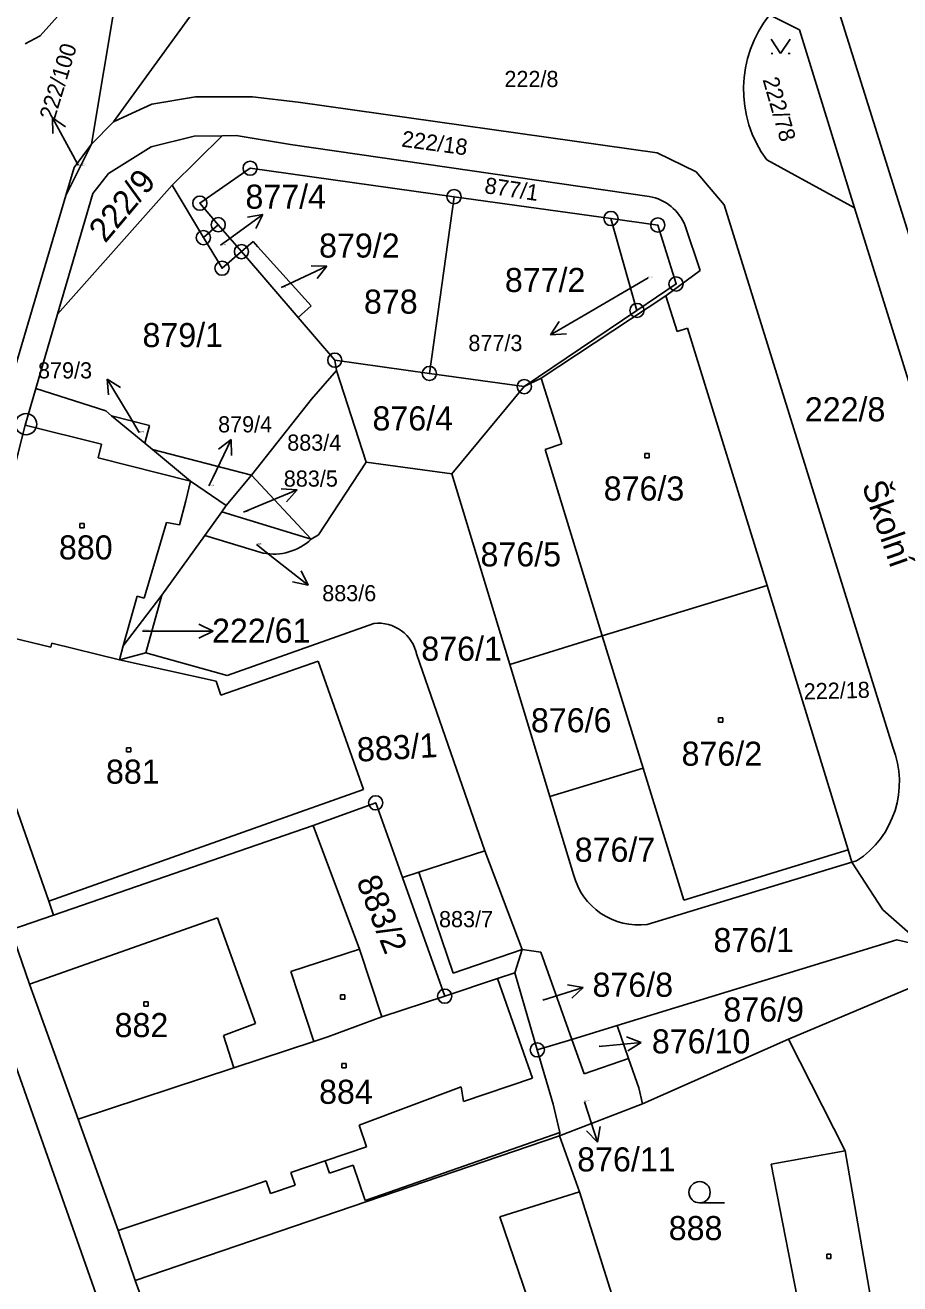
# Model space of a CAD drawing. Extents: x -468021 to -466942, y -1130484 to -1128584.
# Drawn here: x -467459.3 to -467397.6, y -1129144.2 to -1129055.3 of the extents above; entities that cross this region are included whole.
import ezdxf

# ---------------------------------------------------------------- set-up
doc = ezdxf.new("R2010")
doc.units = 0
doc.layers.add('DKM', color=7, linetype='Continuous')

msp = doc.modelspace()

# ---------------------------------------------------------------- linework, layer by layer
at = {"layer": 'DKM'}
for p, q in [((-467451.84, -1129046.87), (-467454.66, -1129063.71)), ((-467455.65, -1129053.11), (-467458.27, -1129056.06)), ((-467402.06, -1129053.72), (-467386.41, -1129103.74)), ((-467447.36, -1129054.22), (-467453.09, -1129062.13)), ((-467404.66, -1129055.63), (-467406.77, -1129054.58)), ((-467400.77, -1129068.2), (-467404.66, -1129055.63)), ((-467458.27, -1129056.06), (-467459.34, -1129056.62)), ((-467406.66, -1129056.295), (-467405.99, -1129057.3)), ((-467405.99, -1129057.3), (-467405.32, -1129056.295)), ((-467406.66, -1129057.3), (-467406.526, -1129057.3)), ((-467405.454, -1129057.3), (-467405.32, -1129057.3)), ((-467452.08, -1129061.66), (-467450.4, -1129060.88)), ((-467450.4, -1129060.88), (-467447.31, -1129060.37)), ((-467447.31, -1129060.37), (-467443.29, -1129060.36)), ((-467443.29, -1129060.36), (-467440.05, -1129060.74)), ((-467440.05, -1129060.74), (-467414.7, -1129064.32)), ((-467455.98, -1129064.48), (-467457.412, -1129061.843)), ((-467457.412, -1129061.843), (-467457.374, -1129062.961)), ((-467457.412, -1129061.843), (-467456.495, -1129062.483)), ((-467453.09, -1129062.13), (-467452.08, -1129061.66)), ((-467453.09, -1129062.13), (-467454.66, -1129063.71)), ((-467450.43, -1129063.9), (-467447.41, -1129063.15)), ((-467448.96, -1129066.59), (-467445.43, -1129063.12)), ((-467445.43, -1129063.12), (-467447.41, -1129063.15)), ((-467445.43, -1129063.12), (-467444.43, -1129063.09)), ((-467444.43, -1129063.09), (-467440.6, -1129063.72)), ((-467455.59, -1129065.19), (-467455.98, -1129064.48)), ((-467454.66, -1129063.71), (-467455.87, -1129065.34)), ((-467454.66, -1129063.71), (-467455.1, -1129064.59)), ((-467453.44, -1129065.78), (-467450.43, -1129063.9)), ((-467440.6, -1129063.72), (-467415.27, -1129067.39)), ((-467414.7, -1129064.32), (-467411.94, -1129065.65)), ((-467455.1, -1129064.59), (-467456.46, -1129067.33)), ((-467455.87, -1129065.34), (-467456.46, -1129067.33)), ((-467443.45, -1129065.4), (-467447, -1129067.87)), ((-467443.45, -1129065.4), (-467429.05, -1129067.41)), ((-467406.96, -1129064.82), (-467400.77, -1129068.2)), ((-467454.56, -1129067.18), (-467453.44, -1129065.78)), ((-467411.94, -1129065.65), (-467409.97, -1129067.98)), ((-467457.05, -1129075.71), (-467448.96, -1129066.59)), ((-467454.56, -1129067.18), (-467457.05, -1129075.71)), ((-467448.96, -1129066.59), (-467446.75, -1129070.3)), ((-467456.46, -1129067.33), (-467461.51, -1129084.37)), ((-467447, -1129067.87), (-467445.7, -1129069.39)), ((-467429.05, -1129067.41), (-467430.79, -1129079.89)), ((-467429.05, -1129067.41), (-467417.97, -1129068.95)), ((-467409.97, -1129067.98), (-467398.07, -1129106.27)), ((-467444.97, -1129070.43), (-467442.542, -1129068.667)), ((-467442.542, -1129068.667), (-467443.645, -1129068.85)), ((-467442.542, -1129068.667), (-467443.057, -1129069.659)), ((-467417.97, -1129068.95), (-467416.13, -1129075.44)), ((-467417.97, -1129068.95), (-467414.66, -1129069.41)), ((-467389.38, -1129104.74), (-467400.77, -1129068.2)), ((-467446.75, -1129070.3), (-467445.7, -1129069.39)), ((-467445.7, -1129069.39), (-467444.06, -1129071.29)), ((-467414.66, -1129069.41), (-467413.37, -1129073.57)), ((-467412.72, -1129069.47), (-467411.68, -1129072.61)), ((-467445.43, -1129072.46), (-467446.75, -1129070.3)), ((-467445.53, -1129070.84), (-467444.97, -1129070.43)), ((-467444.06, -1129071.29), (-467443.23, -1129070.58)), ((-467443.23, -1129070.58), (-467442.9, -1129070.94)), ((-467444.06, -1129071.29), (-467445.43, -1129072.46)), ((-467440.06, -1129075.94), (-467444.06, -1129071.29)), ((-467442.9, -1129070.94), (-467439.13, -1129075.11)), ((-467440.74, -1129073.59), (-467438.027, -1129072.309)), ((-467438.027, -1129072.309), (-467439.144, -1129072.284)), ((-467438.027, -1129072.309), (-467438.717, -1129073.188)), ((-467415.35, -1129073.13), (-467419.64, -1129075.65)), ((-467411.68, -1129072.61), (-467414.1, -1129074.4)), ((-467441.25, -1129073.83), (-467440.74, -1129073.59)), ((-467413.37, -1129073.57), (-467416.13, -1129075.44)), ((-467439.13, -1129075.11), (-467440.06, -1129075.94)), ((-467414.1, -1129074.4), (-467422.9, -1129080.23)), ((-467413.3, -1129076.93), (-467414.1, -1129074.4)), ((-467458.59, -1129080.96), (-467457.05, -1129075.71)), ((-467437.47, -1129078.95), (-467440.06, -1129075.94)), ((-467416.13, -1129075.44), (-467424.09, -1129080.82)), ((-467419.64, -1129075.65), (-467422.226, -1129077.169)), ((-467422.226, -1129077.169), (-467421.617, -1129076.231)), ((-467412.57, -1129076.7), (-467413.3, -1129076.93)), ((-467406.94, -1129094.86), (-467412.57, -1129076.7)), ((-467422.226, -1129077.169), (-467421.111, -1129077.093)), ((-467437.47, -1129078.95), (-467437.35, -1129079.67)), ((-467430.79, -1129079.89), (-467437.47, -1129078.95)), ((-467452, -1129082.86), (-467453.534, -1129080.282)), ((-467453.534, -1129080.282), (-467453.452, -1129081.397)), ((-467453.534, -1129080.282), (-467452.593, -1129080.885)), ((-467437.35, -1129079.67), (-467439.11, -1129081.7)), ((-467437.35, -1129079.67), (-467435.26, -1129086.15)), ((-467424.09, -1129080.82), (-467430.79, -1129079.89)), ((-467424.09, -1129080.82), (-467422.9, -1129080.23)), ((-467422.9, -1129080.23), (-467421.44, -1129084.86)), ((-467459.33, -1129083.54), (-467458.59, -1129080.96)), ((-467458.59, -1129080.96), (-467453.64, -1129082.53)), ((-467429.21, -1129086.97), (-467424.09, -1129080.82)), ((-467439.11, -1129081.7), (-467443.35, -1129087.06)), ((-467453.64, -1129082.53), (-467453.23, -1129082.87)), ((-467450.88, -1129084.82), (-467453.23, -1129082.87)), ((-467453.23, -1129082.87), (-467450.55, -1129083.56)), ((-467451.28, -1129084.06), (-467452, -1129082.86)), ((-467462.98, -1129097.88), (-467459.33, -1129083.54)), ((-467459.33, -1129083.54), (-467453.94, -1129084.89)), ((-467450.55, -1129083.56), (-467450.88, -1129084.82)), ((-467453.94, -1129084.89), (-467454.19, -1129085.85)), ((-467450.35, -1129085.26), (-467450.88, -1129084.82)), ((-467446.09, -1129087.26), (-467444.791, -1129084.555)), ((-467444.791, -1129084.555), (-467445.675, -1129085.24)), ((-467444.791, -1129084.555), (-467444.773, -1129085.673)), ((-467421.44, -1129084.86), (-467422.62, -1129085.25)), ((-467454.19, -1129085.85), (-467447.66, -1129087.5)), ((-467447.66, -1129087.5), (-467450.35, -1129085.26)), ((-467450.35, -1129085.26), (-467443.35, -1129087.06)), ((-467422.62, -1129085.25), (-467418.58, -1129098.42)), ((-467415.58, -1129085.55), (-467415.28, -1129085.55)), ((-467415.58, -1129085.85), (-467415.58, -1129085.55)), ((-467415.28, -1129085.85), (-467415.58, -1129085.85)), ((-467415.28, -1129085.55), (-467415.28, -1129085.85)), ((-467435.26, -1129086.15), (-467438.63, -1129091.27)), ((-467435.26, -1129086.15), (-467429.21, -1129086.97)), ((-467448, -1129088.88), (-467447.66, -1129087.5)), ((-467445.13, -1129089.22), (-467447.66, -1129087.5)), ((-467446.36, -1129087.83), (-467446.09, -1129087.26)), ((-467443.35, -1129087.06), (-467445.13, -1129089.22)), ((-467443.35, -1129087.06), (-467439.14, -1129091.59)), ((-467425.11, -1129100.44), (-467429.21, -1129086.97)), ((-467442.91, -1129089.25), (-467440.136, -1129088.105)), ((-467440.136, -1129088.105), (-467441.252, -1129088.024)), ((-467440.136, -1129088.105), (-467440.87, -1129088.949)), ((-467448.43, -1129090.58), (-467448, -1129088.88)), ((-467445.45, -1129089.66), (-467445.13, -1129089.22)), ((-467443.92, -1129089.67), (-467442.91, -1129089.25)), ((-467446.65, -1129091.32), (-467445.45, -1129089.66)), ((-467439.14, -1129091.59), (-467445.45, -1129089.66)), ((-467455.47, -1129090.49), (-467455.17, -1129090.49)), ((-467455.47, -1129090.79), (-467455.47, -1129090.49)), ((-467455.17, -1129090.79), (-467455.47, -1129090.79)), ((-467455.17, -1129090.49), (-467455.17, -1129090.79)), ((-467449.36, -1129090.4), (-467450.92, -1129095.76)), ((-467448.43, -1129090.58), (-467449.36, -1129090.4)), ((-467449.68, -1129095.53), (-467446.65, -1129091.32)), ((-467442.52, -1129092.57), (-467446.65, -1129091.32)), ((-467443, -1129091.97), (-467441.72, -1129092.98)), ((-467438.63, -1129091.27), (-467439.14, -1129091.59)), ((-467441.72, -1129092.98), (-467439.361, -1129094.833)), ((-467439.361, -1129094.833), (-467439.838, -1129093.822)), ((-467439.361, -1129094.833), (-467440.456, -1129094.608)), ((-467452.42, -1129099.11), (-467449.68, -1129095.53)), ((-467451.43, -1129095.61), (-467452.42, -1129099.11)), ((-467450.92, -1129095.76), (-467451.43, -1129095.61)), ((-467450.81, -1129099.62), (-467449.68, -1129095.53)), ((-467418.58, -1129098.42), (-467406.94, -1129094.86)), ((-467401.22, -1129113.52), (-467406.94, -1129094.86)), ((-467451.04, -1129098.08), (-467449.07, -1129098.08)), ((-467449.07, -1129098.08), (-467446.07, -1129098.08)), ((-467446.07, -1129098.08), (-467447.07, -1129097.58)), ((-467446.07, -1129098.08), (-467447.07, -1129098.58)), ((-467445.08, -1129101.2), (-467434.72, -1129097.53)), ((-467461.03, -1129098.36), (-467457.53, -1129099.22)), ((-467457.53, -1129099.22), (-467457.46, -1129098.93)), ((-467457.46, -1129098.93), (-467452.67, -1129100.1)), ((-467452.67, -1129100.1), (-467452.42, -1129099.11)), ((-467425.11, -1129100.44), (-467418.58, -1129098.42)), ((-467418.58, -1129098.42), (-467415.7, -1129107.75)), ((-467450.81, -1129099.62), (-467452.67, -1129100.1)), ((-467452.67, -1129100.1), (-467445.85, -1129101.61)), ((-467450.81, -1129099.62), (-467445.08, -1129101.2)), ((-467431.68, -1129099.75), (-467426.88, -1129113.58)), ((-467445.51, -1129102.59), (-467438.64, -1129100.2)), ((-467438.64, -1129100.2), (-467437.24, -1129104.19)), ((-467422.28, -1129109.75), (-467425.11, -1129100.44)), ((-467445.85, -1129101.61), (-467445.51, -1129102.59)), ((-467462.13, -1129104.4), (-467457.67, -1129117.15)), ((-467437.24, -1129104.19), (-467435.44, -1129109.25)), ((-467410.37, -1129104.2), (-467410.07, -1129104.2)), ((-467410.37, -1129104.5), (-467410.37, -1129104.2)), ((-467410.07, -1129104.5), (-467410.37, -1129104.5)), ((-467410.07, -1129104.2), (-467410.07, -1129104.5)), ((-467452.18, -1129106.31), (-467451.88, -1129106.31)), ((-467452.18, -1129106.61), (-467452.18, -1129106.31)), ((-467451.88, -1129106.31), (-467451.88, -1129106.61)), ((-467451.88, -1129106.61), (-467452.18, -1129106.61)), ((-467415.7, -1129107.75), (-467422.28, -1129109.75)), ((-467415.7, -1129107.75), (-467412.83, -1129117.08)), ((-467435.44, -1129109.25), (-467442.49, -1129111.75)), ((-467420.61, -1129115.26), (-467422.28, -1129109.75)), ((-467434.58, -1129110.2), (-467439, -1129111.8)), ((-467432.7, -1129115.47), (-467434.58, -1129110.2)), ((-467457.67, -1129117.15), (-467442.49, -1129111.75)), ((-467439, -1129111.8), (-467457.33, -1129118.12)), ((-467439, -1129111.8), (-467435.73, -1129120.52)), ((-467431.53, -1129115.09), (-467426.88, -1129113.58)), ((-467426.88, -1129113.58), (-467424.25, -1129120.55)), ((-467412.83, -1129117.08), (-467401.22, -1129113.52)), ((-467401.22, -1129113.52), (-467400.95, -1129114.4)), ((-467400.62, -1129114.3), (-467400.95, -1129114.4)), ((-467432.7, -1129115.47), (-467431.53, -1129115.09)), ((-467431.53, -1129115.09), (-467429.11, -1129122.23)), ((-467400.95, -1129114.4), (-467415.4, -1129118.78)), ((-467398.78, -1129117.76), (-467400.95, -1129114.4)), ((-467429.71, -1129123.85), (-467432.7, -1129115.47)), ((-467457.33, -1129118.12), (-467457.67, -1129117.15)), ((-467395.86, -1129120.33), (-467398.78, -1129117.76)), ((-467457.33, -1129118.12), (-467460.35, -1129119.17)), ((-467459.04, -1129123), (-467445.76, -1129118.33)), ((-467445.76, -1129118.33), (-467443.08, -1129125.77)), ((-467463.31, -1129119.42), (-467452.67, -1129149.61)), ((-467459.04, -1129123), (-467460.35, -1129119.17)), ((-467440.57, -1129122.1), (-467435.73, -1129120.52)), ((-467435.73, -1129120.52), (-467434.15, -1129125.3)), ((-467417.54, -1129125.92), (-467397.79, -1129119.87)), ((-467397.79, -1129119.87), (-467395.86, -1129120.33)), ((-467429.11, -1129122.23), (-467424.25, -1129120.55)), ((-467424.25, -1129120.55), (-467424.76, -1129122.19)), ((-467424.25, -1129120.55), (-467422.93, -1129120.74)), ((-467420.73, -1129126.9), (-467422.93, -1129120.74)), ((-467438.96, -1129127.04), (-467440.57, -1129122.1)), ((-467424.76, -1129122.19), (-467425.97, -1129122.59)), ((-467423.17, -1129127.64), (-467424.76, -1129122.19)), ((-467455.6, -1129132.53), (-467459.04, -1129123)), ((-467425.97, -1129122.59), (-467429.71, -1129123.85)), ((-467425.97, -1129122.59), (-467423.52, -1129129.64)), ((-467419.926, -1129123.225), (-467421.03, -1129123.046)), ((-467405.42, -1129126.88), (-467394.74, -1129122.38)), ((-467437.07, -1129123.76), (-467436.77, -1129123.76)), ((-467437.07, -1129124.06), (-467437.07, -1129123.76)), ((-467436.77, -1129124.06), (-467437.07, -1129124.06)), ((-467436.77, -1129123.76), (-467436.77, -1129124.06)), ((-467434.15, -1129125.3), (-467429.71, -1129123.85)), ((-467422.79, -1129124.12), (-467419.926, -1129123.225)), ((-467419.926, -1129123.225), (-467420.731, -1129124)), ((-467450.96, -1129124.26), (-467450.66, -1129124.26)), ((-467450.96, -1129124.56), (-467450.96, -1129124.26)), ((-467450.66, -1129124.56), (-467450.96, -1129124.56)), ((-467450.66, -1129124.26), (-467450.66, -1129124.56)), ((-467443.08, -1129125.77), (-467445.34, -1129126.62)), ((-467434.15, -1129125.3), (-467437.95, -1129126.71)), ((-467445.34, -1129126.62), (-467444.59, -1129128.9)), ((-467437.95, -1129126.71), (-467438.96, -1129127.04)), ((-467417.54, -1129125.92), (-467420.73, -1129126.9)), ((-467416.73, -1129128.25), (-467417.54, -1129125.92)), ((-467415.824, -1129127.111), (-467416.869, -1129126.713)), ((-467438.96, -1129127.04), (-467444.59, -1129128.9)), ((-467420.73, -1129126.9), (-467423.17, -1129127.64)), ((-467422.05, -1129131.47), (-467423.17, -1129127.64)), ((-467419.86, -1129129.34), (-467420.73, -1129126.9)), ((-467418.81, -1129127.41), (-467415.824, -1129127.111)), ((-467415.824, -1129127.111), (-467416.77, -1129127.708)), ((-467415.74, -1129131.46), (-467405.42, -1129126.88)), ((-467405.42, -1129126.88), (-467401.44, -1129134.76)), ((-467419.86, -1129129.34), (-467416.73, -1129128.25)), ((-467416.73, -1129128.25), (-467416.01, -1129130.31)), ((-467444.59, -1129128.9), (-467455.6, -1129132.53)), ((-467436.97, -1129128.61), (-467436.67, -1129128.61)), ((-467436.97, -1129128.91), (-467436.97, -1129128.61)), ((-467436.67, -1129128.91), (-467436.97, -1129128.91)), ((-467436.67, -1129128.61), (-467436.67, -1129128.91)), ((-467435.76, -1129132.96), (-467428.55, -1129130.26)), ((-467428.55, -1129130.26), (-467428.38, -1129131.28)), ((-467428.38, -1129131.28), (-467423.52, -1129129.64)), ((-467416.01, -1129130.31), (-467415.74, -1129131.46)), ((-467422.05, -1129131.47), (-467421.58, -1129133.48)), ((-467415.74, -1129131.46), (-467421.6, -1129133.7)), ((-467419.83, -1129131.3), (-467418.911, -1129134.156)), ((-467455.6, -1129132.53), (-467452.76, -1129140.39)), ((-467435.22, -1129134.49), (-467435.76, -1129132.96)), ((-467434.09, -1129137.86), (-467421.58, -1129133.48)), ((-467421.6, -1129133.7), (-467430.1, -1129136.6)), ((-467421.58, -1129133.48), (-467421.6, -1129133.7)), ((-467420.19, -1129137.65), (-467421.6, -1129133.7)), ((-467418.911, -1129134.156), (-467419.694, -1129133.357)), ((-467418.911, -1129134.156), (-467418.741, -1129133.051)), ((-467438.14, -1129135.47), (-467435.22, -1129134.49)), ((-467440.57, -1129136.29), (-467438.14, -1129135.47)), ((-467438.14, -1129135.47), (-467437.85, -1129136.34)), ((-467401.44, -1129134.76), (-467406.66, -1129135.7)), ((-467401.44, -1129134.76), (-467399.55, -1129145.62)), ((-467440.26, -1129137.2), (-467440.57, -1129136.29)), ((-467437.85, -1129136.34), (-467436.18, -1129135.77)), ((-467436.18, -1129135.77), (-467435.33, -1129138.28)), ((-467406.66, -1129135.7), (-467404.37, -1129147.38)), ((-467452.76, -1129140.39), (-467443.86, -1129137.42)), ((-467430.1, -1129136.6), (-467451.56, -1129143.93)), ((-467443.86, -1129137.42), (-467442.31, -1129136.88)), ((-467442.31, -1129136.88), (-467442.01, -1129137.79)), ((-467442.01, -1129137.79), (-467440.26, -1129137.2)), ((-467435.33, -1129138.28), (-467434.09, -1129137.86)), ((-467420.19, -1129137.65), (-467425.82, -1129139.42)), ((-467415.89, -1129151.29), (-467420.19, -1129137.65)), ((-467411.71, -1129138.44), (-467409.96, -1129138.44)), ((-467425.82, -1129139.42), (-467422.74, -1129148.38)), ((-467452.76, -1129140.39), (-467451.56, -1129143.93)), ((-467402.73, -1129142.07), (-467402.43, -1129142.07)), ((-467402.73, -1129142.37), (-467402.73, -1129142.07)), ((-467402.43, -1129142.37), (-467402.73, -1129142.37)), ((-467402.43, -1129142.07), (-467402.43, -1129142.37)), ((-467451.56, -1129143.93), (-467450.11, -1129147.93))]:
    msp.add_line(p, q, dxfattribs=at)
for centre, radius in [((-467443.45, -1129065.4), 0.5), ((-467443.45, -1129065.4), 0.01), ((-467429.05, -1129067.41), 0.5), ((-467447, -1129067.87), 0.5), ((-467447, -1129067.87), 0.01), ((-467429.05, -1129067.41), 0.01), ((-467445.7, -1129069.39), 0.5), ((-467417.97, -1129068.95), 0.5), ((-467417.97, -1129068.95), 0.01), ((-467414.66, -1129069.41), 0.5), ((-467446.75, -1129070.3), 0.5), ((-467445.7, -1129069.39), 0.01), ((-467414.66, -1129069.41), 0.01), ((-467446.75, -1129070.3), 0.01), ((-467444.06, -1129071.29), 0.5), ((-467444.06, -1129071.29), 0.01), ((-467445.43, -1129072.46), 0.5), ((-467445.43, -1129072.46), 0.01), ((-467413.37, -1129073.57), 0.5), ((-467413.37, -1129073.57), 0.01), ((-467416.13, -1129075.44), 0.5), ((-467416.13, -1129075.44), 0.01), ((-467437.47, -1129078.95), 0.5), ((-467437.47, -1129078.95), 0.01), ((-467430.79, -1129079.89), 0.5), ((-467430.79, -1129079.89), 0.01), ((-467424.09, -1129080.82), 0.5), ((-467424.09, -1129080.82), 0.01), ((-467459.27, -1129083.47), 0.75), ((-467459.27, -1129083.47), 0.01), ((-467434.58, -1129110.2), 0.5), ((-467434.58, -1129110.2), 0.01), ((-467429.71, -1129123.85), 0.5), ((-467429.71, -1129123.85), 0.01), ((-467423.17, -1129127.64), 0.5), ((-467423.17, -1129127.64), 0.01), ((-467411.71, -1129137.69), 0.75)]:
    msp.add_circle(centre, radius, dxfattribs=at)
for centre, radius, start, end in [((-467400.222, -1129059.823), 8.389, 141.31526, 216.55877), ((-467415.883, -1129070.744), 3.41, 21.94651, 79.64619), ((-467441.774, -1129088.822), 3.821, 258.74877, 313.58929), ((-467434.408, -1129100.294), 2.781, 11.27077, 96.45067), ((-467404.24, -1129108.731), 6.642, 303.0213, 21.74325), ((-467416.019, -1129114.081), 4.74, 194.40277, 277.50943)]:
    msp.add_arc(centre, radius, start, end, dxfattribs=at)

# ---------------------------------------------------------------- texts
for s, height, rotation, p in [('222/100', 1.14, 73.15137, (-467457.265, -1129062.08)), ('222/78', 1.14, 286.03233, (-467407.27, -1129059.14)), ('222/18', 1.14, 352.25964, (-467432.8, -1129063.87)), ('222/9', 1.7, 49.94694, (-467453.68, -1129070.74)), ('877/1', 1.14, 351.38763, (-467426.95, -1129067.15)), ('Školní', 1.7, 289.3608, (-467400.27, -1129087.78)), ('222/18', 1.14, 1.58103, (-467404.34, -1129102.91)), ('883/1', 1.7, 3.39363, (-467435.86, -1129107.3)), ('883/2', 1.7, 291.50145, (-467435.97, -1129115.71))]:
    msp.add_text(s, height=height, rotation=rotation, dxfattribs=at).set_placement(p)
for s, height, p in [('222/8', 1.14, (-467425.49, -1129059.67)), ('222/100', 0.1, (-467455.59, -1129065.19)), ('877/4', 1.7, (-467443.78, -1129068.26)), ('877/4', 0.1, (-467445.53, -1129070.84)), ('879/2', 1.7, (-467438.58, -1129071.71)), ('877/2', 1.7, (-467425.46, -1129074.14)), ('877/3', 0.1, (-467415.35, -1129073.13)), ('879/2', 0.1, (-467441.25, -1129073.83)), ('878', 1.7, (-467435.41, -1129075.67)), ('879/1', 1.7, (-467451.05, -1129078.03)), ('877/3', 1.14, (-467428.035, -1129078.31)), ('879/3', 1.14, (-467458.427, -1129080.24)), ('876/4', 1.7, (-467434.81, -1129083.91)), ('222/8', 1.7, (-467404.28, -1129083.27)), ('879/4', 1.14, (-467445.71, -1129084.05)), ('879/3', 0.1, (-467451.28, -1129084.06)), ('883/4', 1.14, (-467440.83, -1129085.34)), ('883/5', 1.14, (-467441.07, -1129087.88)), ('876/3', 1.7, (-467418.48, -1129088.86)), ('879/4', 0.1, (-467446.36, -1129087.83)), ('883/5', 0.1, (-467443.92, -1129089.67)), ('880', 1.7, (-467456.95, -1129093.02)), ('883/6', 0.1, (-467443, -1129091.97)), ('876/5', 1.7, (-467427.18, -1129093.51)), ('883/6', 1.14, (-467438.36, -1129095.97)), ('222/61', 1.7, (-467446.14, -1129098.9)), ('222/61', 0.1, (-467451.04, -1129098.08)), ('876/1', 1.7, (-467431.36, -1129100.17)), ('876/6', 1.7, (-467423.62, -1129105.22)), ('876/2', 1.7, (-467412.98, -1129107.58)), ('881', 1.7, (-467453.63, -1129108.85)), ('876/7', 1.7, (-467420.53, -1129114.36)), ('883/7', 1.14, (-467430.11, -1129118.98)), ('876/1', 1.7, (-467410.73, -1129120.74)), ('876/8', 1.7, (-467419.27, -1129123.89)), ('876/8', 0.1, (-467422.79, -1129124.12)), ('876/9', 1.7, (-467410.03, -1129125.64)), ('882', 1.7, (-467453.02, -1129126.74)), ('876/10', 1.7, (-467415.08, -1129127.89)), ('876/10', 0.1, (-467418.81, -1129127.41)), ('884', 1.7, (-467438.58, -1129131.45)), ('876/11', 0.1, (-467419.83, -1129131.3)), ('876/11', 1.7, (-467420.353, -1129136.22)), ('888', 1.7, (-467413.89, -1129141.07))]:
    msp.add_text(s, height=height, dxfattribs=at).set_placement(p)

doc.saveas('drawing.dxf')
